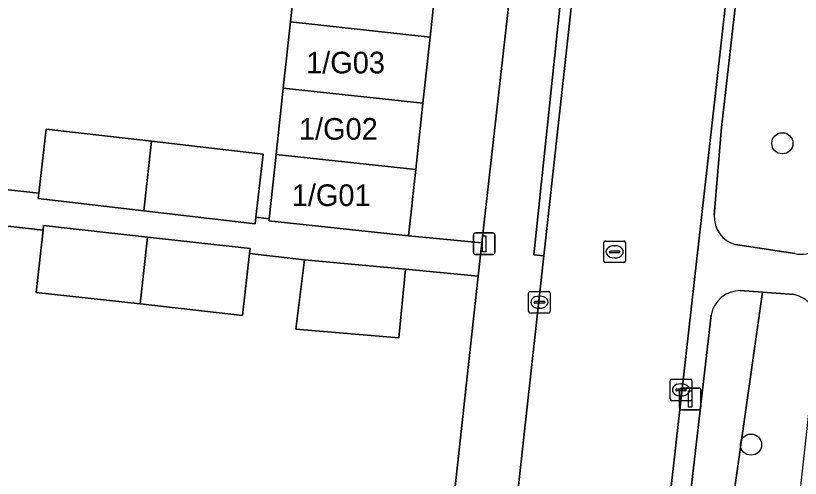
# Model space of a CAD drawing. Extents: x 162026 to 163502, y 387295 to 388169.
# Drawn here: x 162692.94 to 162729.21, y 387379.89 to 387401.28 of the extents above; entities that cross this region are included whole.
import ezdxf

# ---------------------------------------------------------------- set-up
doc = ezdxf.new("R2010")
doc.units = 0
for name, color, linetype in [('IMGEO_Boom', 7, 'Continuous'), ('IMGEO_Erf', 7, 'Continuous'), ('IMGEO_Groenvoorziening', 7, 'Continuous'), ('IMGEO_Kolk', 7, 'Continuous'), ('IMGEO_Lichtmast', 7, 'Continuous'), ('IMGEO_Pand', 7, 'Continuous'), ('IMGEO_Pand_nummerreeks', 7, 'Continuous'), ('IMGEO_Rijbaan_lokaal_open', 7, 'Continuous'), ('IMGEO_Rioolput', 7, 'Continuous'), ('IMGEO_Voetpad_open', 7, 'Continuous')]:
    doc.layers.add(name, color=color, linetype=linetype)

msp = doc.modelspace()

# ---------------------------------------------------------------- linework, layer by layer
at = {"layer": 'IMGEO_Boom'}
for centre in [(162728.384, 387395.382), (162726.935, 387381.451)]:
    msp.add_circle(centre, 0.489, dxfattribs=at)
at = {"layer": 'IMGEO_Erf'}
for points in [[(162692.045, 387393.289), (162694.006, 387393.072), (162694.352, 387396.043), (162699.22, 387395.477), (162704.381, 387394.876), (162704.042, 387391.961), (162704.654, 387391.893), (162704.976, 387394.865), (162705.308, 387397.931), (162705.639, 387400.997), (162705.974, 387404.089)], [(162711.681, 387365.136), (162714.319, 387389.235), (162710.961, 387389.556), (162710.656, 387386.395), (162705.894, 387386.789), (162706.289, 387390.002), (162703.754, 387390.287), (162703.434, 387387.426), (162698.693, 387387.954), (162693.885, 387388.49), (162694.206, 387391.362), (162691.885, 387391.623), (162691.566, 387388.763), (162686.824, 387389.291), (162682.017, 387389.827), (162682.338, 387392.698)]]:
    msp.add_lwpolyline(points, dxfattribs=at)
at = {"layer": 'IMGEO_Groenvoorziening'}
for points in [[(162732.466, 387407.983), (162726.99, 387408.542), (162725.573, 387396.105), (162725.233, 387392.054)], [(162726.223, 387390.697), (162728.955, 387390.28)], [(162725.09, 387387.439), (162723.295, 387371.861), (162724.967, 387371.688), (162725.377, 387373.826), (162727.457, 387388.503)], [(162728.925, 387388.397), (162727.457, 387388.503), (162725.377, 387373.826), (162728.564, 387373.387), (162730.037, 387386.799)], [(162727.457, 387388.503), (162726.438, 387388.576)]]:
    msp.add_lwpolyline(points, dxfattribs=at)
for centre, radius, start, end in [((162726.553, 387391.978), 1.322, 176.6878, 255.5375), ((162729.246, 387391.685), 1.435, 258.2882, 341.6411), ((162726.445, 387387.2), 1.376, 90.2862, 170.0072), ((162728.595, 387386.981), 1.454, 359.8142, 76.8732)]:
    msp.add_arc(centre, radius, start, end, dxfattribs=at)
at = {"layer": 'IMGEO_Kolk'}
for p, q in [((162716.653, 387387.609), (162716.653, 387388.461)), ((162716.728, 387388.535), (162717.58, 387388.535)), ((162717.141, 387388.315), (162717.166, 387388.315)), ((162717.654, 387388.461), (162717.654, 387387.609)), ((162716.912, 387388.029), (162716.912, 387388.041)), ((162717.35, 387387.992), (162716.952, 387387.992)), ((162716.955, 387388.078), (162717.353, 387388.078)), ((162717.396, 387388.041), (162717.396, 387388.029)), ((162717.164, 387387.755), (162717.139, 387387.755)), ((162717.58, 387387.535), (162716.728, 387387.535)), ((162723.196, 387383.555), (162723.196, 387384.407)), ((162723.271, 387384.481), (162724.123, 387384.481)), ((162724.197, 387384.407), (162724.197, 387383.555)), ((162723.455, 387383.975), (162723.455, 387383.987)), ((162723.893, 387383.938), (162723.495, 387383.938)), ((162723.498, 387384.024), (162723.896, 387384.024)), ((162723.684, 387384.261), (162723.709, 387384.261)), ((162723.939, 387383.987), (162723.939, 387383.975)), ((162723.707, 387383.701), (162723.682, 387383.701)), ((162724.123, 387383.481), (162723.271, 387383.481))]:
    msp.add_line(p, q, dxfattribs=at)
for points in [[(162716.653, 387387.609), (162716.653, 387388.461)], [(162716.728, 387388.535), (162717.58, 387388.535)], [(162717.654, 387388.461), (162717.654, 387387.609)], [(162717.58, 387387.535), (162716.728, 387387.535)], [(162723.196, 387383.555), (162723.196, 387384.407)], [(162723.271, 387384.481), (162724.123, 387384.481)], [(162724.197, 387384.407), (162724.197, 387383.555)], [(162724.123, 387383.481), (162723.271, 387383.481)]]:
    msp.add_lwpolyline(points, dxfattribs=at)
for centre, radius, start, end in [((162716.73, 387388.459), 0.0765, 91.552, 178.448), ((162716.73, 387388.459), 0.0765, 91.552, 178.448), ((162717.578, 387388.459), 0.0765, 1.552, 88.448), ((162717.578, 387388.459), 0.0765, 1.552, 88.448), ((162716.952, 387388.038), 0.0403, 85.8775, 175.7526), ((162716.949, 387388.028), 0.0366, 178.938, 274.7102), ((162717.353, 387388.035), 0.043, 264.8664, 352.4533), ((162717.357, 387388.04), 0.0386, 1.7309, 96.639), ((162716.73, 387387.611), 0.0765, 181.552, 268.448), ((162716.73, 387387.611), 0.0765, 181.552, 268.448), ((162717.578, 387387.611), 0.0765, 271.552, 358.448), ((162717.578, 387387.611), 0.0765, 271.552, 358.448), ((162723.273, 387384.405), 0.0765, 91.552, 178.448), ((162723.273, 387384.405), 0.0765, 91.552, 178.448), ((162724.121, 387384.405), 0.0765, 1.552, 88.448), ((162724.121, 387384.405), 0.0765, 1.552, 88.448), ((162723.495, 387383.984), 0.0403, 85.8775, 175.7526), ((162723.492, 387383.974), 0.0366, 178.938, 274.7102), ((162723.896, 387383.981), 0.043, 264.8664, 352.4533), ((162723.9, 387383.986), 0.0386, 1.7309, 96.639), ((162723.273, 387383.557), 0.0765, 181.552, 268.448), ((162723.273, 387383.557), 0.0765, 181.552, 268.448), ((162724.121, 387383.557), 0.0765, 271.552, 358.448), ((162724.121, 387383.557), 0.0765, 271.552, 358.448)]:
    msp.add_arc(centre, radius, start, end, dxfattribs=at)
for centre, major_axis, ratio, start_param, end_param in [((162717.14, 387388.035), (-0.387, 0.002), 0.722429, 4.712389, 7.853982), ((162717.165, 387388.035), (-0.39, 0.002), 0.717154, 1.570796, 4.712389), ((162723.683, 387383.981), (-0.387, 0.002), 0.722429, 4.712389, 7.853982), ((162723.708, 387383.981), (-0.39, 0.002), 0.717154, 1.570796, 4.712389)]:
    msp.add_ellipse(centre, major_axis=major_axis, ratio=ratio, start_param=start_param, end_param=end_param, dxfattribs=at)
at = {"layer": 'IMGEO_Lichtmast'}
for p, q in [((162714.204, 387391.236), (162714.994, 387391.236)), ((162714.994, 387391.236), (162714.204, 387391.236)), ((162714.104, 387390.336), (162714.104, 387391.136)), ((162714.104, 387391.136), (162714.104, 387390.336)), ((162715.094, 387391.136), (162715.094, 387390.336)), ((162715.094, 387390.336), (162715.094, 387391.136)), ((162714.994, 387390.236), (162714.204, 387390.236)), ((162714.204, 387390.236), (162714.994, 387390.236)), ((162723.63, 387383.162), (162723.63, 387383.962)), ((162723.63, 387383.962), (162723.63, 387383.162)), ((162723.73, 387384.062), (162724.52, 387384.062)), ((162724.52, 387384.062), (162723.73, 387384.062)), ((162724.62, 387383.962), (162724.62, 387383.162)), ((162724.62, 387383.162), (162724.62, 387383.962)), ((162724.52, 387383.062), (162723.73, 387383.062)), ((162723.73, 387383.062), (162724.52, 387383.062))]:
    msp.add_line(p, q, dxfattribs=at)
for points in [[(162714.524, 387391.111), (162714.674, 387391.111), (162714.674, 387390.361), (162714.524, 387390.361), (162714.524, 387391.111)], [(162724.05, 387383.937), (162724.2, 387383.937), (162724.2, 387383.187), (162724.05, 387383.187), (162724.05, 387383.937)]]:
    msp.add_lwpolyline(points, dxfattribs=at)
for centre, start, end in [((162714.204, 387391.136), 90, 180), ((162714.204, 387391.136), 90, 180), ((162714.994, 387391.136), 0, 90), ((162714.994, 387391.136), 360, 90), ((162714.204, 387390.336), 180, 270), ((162714.204, 387390.336), 180, 270), ((162714.994, 387390.336), 270, 0), ((162714.994, 387390.336), 270, 0), ((162723.73, 387383.962), 90, 180), ((162723.73, 387383.962), 90, 180), ((162724.52, 387383.962), 0, 90), ((162724.52, 387383.962), 360, 90), ((162723.73, 387383.162), 180, 270), ((162723.73, 387383.162), 180, 270), ((162724.52, 387383.162), 270, 0), ((162724.52, 387383.162), 270, 0)]:
    msp.add_arc(centre, 0.1, start, end, dxfattribs=at)
at = {"layer": 'IMGEO_Pand'}
for points in [[(162705.974, 387404.089), (162705.639, 387400.997), (162712.099, 387400.296), (162712.432, 387403.361), (162706.272, 387404.057)], [(162705.308, 387397.931), (162711.766, 387397.23), (162712.099, 387400.296), (162705.639, 387400.997)], [(162704.976, 387394.865), (162711.433, 387394.164), (162711.766, 387397.23), (162705.308, 387397.931)], [(162699.22, 387395.477), (162694.352, 387396.043), (162694.006, 387393.072), (162693.978, 387392.83), (162698.862, 387392.262)], [(162704.381, 387394.876), (162699.22, 387395.477), (162698.862, 387392.262), (162704.007, 387391.663), (162704.042, 387391.961)], [(162711.433, 387394.164), (162704.976, 387394.865), (162704.654, 387391.893), (162704.644, 387391.799), (162711.1, 387391.098)], [(162699.043, 387391.043), (162694.23, 387391.579), (162694.206, 387391.362), (162693.885, 387388.49), (162698.693, 387387.954)], [(162703.754, 387390.287), (162703.779, 387390.515), (162699.043, 387391.043), (162698.693, 387387.954), (162703.434, 387387.426)], [(162710.961, 387389.556), (162706.289, 387390.002), (162705.894, 387386.789), (162710.656, 387386.395)]]:
    msp.add_lwpolyline(points, close=True, dxfattribs=at)
at = {"layer": 'IMGEO_Rijbaan_lokaal_open'}
for points in [[(162716.877, 387363.648), (162716.763, 387362.675), (162721.325, 387362.148), (162721.529, 387364.025), (162721.67, 387365.582), (162722.022, 387368.707), (162733.404, 387469.756)], [(162721.635, 387428.521), (162719.509, 387410.537), (162719.387, 387409.262), (162718.929, 387404.454), (162717.361, 387390.175), (162714.856, 387367.546), (162714.829, 387367.288)]]:
    msp.add_lwpolyline(points, dxfattribs=at)
at = {"layer": 'IMGEO_Rioolput'}
for p, q in [((162720.203, 387390.865), (162721.055, 387390.865)), ((162720.128, 387389.939), (162720.128, 387390.791)), ((162720.616, 387390.645), (162720.641, 387390.645)), ((162721.129, 387390.791), (162721.129, 387389.939)), ((162720.387, 387390.359), (162720.387, 387390.371)), ((162720.825, 387390.322), (162720.427, 387390.322)), ((162720.43, 387390.408), (162720.828, 387390.408)), ((162720.871, 387390.371), (162720.871, 387390.359)), ((162721.055, 387389.865), (162720.203, 387389.865)), ((162720.639, 387390.085), (162720.614, 387390.085))]:
    msp.add_line(p, q, dxfattribs=at)
for points in [[(162720.203, 387390.865), (162721.055, 387390.865)], [(162720.128, 387389.939), (162720.128, 387390.791)], [(162721.129, 387390.791), (162721.129, 387389.939)], [(162721.055, 387389.865), (162720.203, 387389.865)]]:
    msp.add_lwpolyline(points, dxfattribs=at)
for centre, radius, start, end in [((162720.205, 387390.789), 0.0765, 91.552, 178.448), ((162720.205, 387390.789), 0.0765, 91.552, 178.448), ((162721.053, 387390.789), 0.0765, 1.552, 88.448), ((162721.053, 387390.789), 0.0765, 1.552, 88.448), ((162720.427, 387390.368), 0.0403, 85.8775, 175.7526), ((162720.424, 387390.358), 0.0366, 178.938, 274.7102), ((162720.828, 387390.365), 0.043, 264.8664, 352.4533), ((162720.832, 387390.37), 0.0386, 1.7309, 96.639), ((162720.205, 387389.941), 0.0765, 181.552, 268.448), ((162720.205, 387389.941), 0.0765, 181.552, 268.448), ((162721.053, 387389.941), 0.0765, 271.552, 358.448), ((162721.053, 387389.941), 0.0765, 271.552, 358.448)]:
    msp.add_arc(centre, radius, start, end, dxfattribs=at)
for centre, major_axis, ratio, start_param, end_param in [((162720.615, 387390.365), (-0.387, 0.002), 0.722429, 4.712389, 7.853982), ((162720.64, 387390.365), (-0.39, 0.002), 0.717154, 1.570796, 4.712389)]:
    msp.add_ellipse(centre, major_axis=major_axis, ratio=ratio, start_param=start_param, end_param=end_param, dxfattribs=at)
at = {"layer": 'IMGEO_Voetpad_open'}
for points in [[(162730.061, 387435.547), (162731.708, 387450.232), (162737.125, 387449.675), (162737.24, 387450.411), (162731.82, 387451.093), (162731.924, 387452.33), (162732.978, 387461.461), (162733.657, 387468.074), (162733.878, 387469.706), (162733.404, 387469.756), (162722.022, 387368.707), (162721.67, 387365.582), (162721.529, 387364.025), (162721.325, 387362.148), (162721.224, 387361.244), (162721.193, 387360.913), (162723.257, 387360.68)], [(162725.233, 387392.054), (162725.573, 387396.105), (162726.99, 387408.542), (162732.466, 387407.983), (162732.563, 387408.874), (162727.104, 387409.502), (162727.576, 387413.505), (162729.507, 387430.806)], [(162717.465, 387415.631), (162716.764, 387410.883), (162716.576, 387409.222), (162714.488, 387390.779), (162714.319, 387389.235), (162711.681, 387365.136)], [(162717.361, 387390.175), (162716.889, 387390.22), (162718.89, 387409.309), (162719.387, 387409.262), (162719.509, 387410.537)], [(162691.885, 387391.623), (162694.206, 387391.362), (162694.23, 387391.579), (162699.043, 387391.043), (162703.779, 387390.515), (162703.754, 387390.287), (162706.289, 387390.002), (162710.961, 387389.556), (162714.319, 387389.235), (162714.488, 387390.779), (162711.1, 387391.098), (162704.644, 387391.799), (162704.654, 387391.893), (162704.042, 387391.961), (162704.007, 387391.663), (162698.862, 387392.262), (162693.978, 387392.83), (162694.006, 387393.072), (162692.045, 387393.289)], [(162728.955, 387390.28), (162726.223, 387390.697)], [(162714.829, 387367.288), (162714.856, 387367.546), (162717.361, 387390.175)], [(162726.438, 387388.576), (162727.457, 387388.503), (162728.925, 387388.397)], [(162722.108, 387362.255), (162722.065, 387362.477), (162722.063, 387363.507), (162722.244, 387365.476), (162722.29, 387365.755), (162723.295, 387371.861), (162725.09, 387387.439)]]:
    msp.add_lwpolyline(points, dxfattribs=at)
for points in [[(162711.1, 387391.098), (162714.488, 387390.779), (162716.576, 387409.222), (162713.098, 387409.493), (162712.765, 387406.427), (162712.432, 387403.361), (162712.099, 387400.296), (162711.766, 387397.23), (162711.433, 387394.164)], [(162719.387, 387409.262), (162718.89, 387409.309), (162716.889, 387390.22), (162717.361, 387390.175), (162718.929, 387404.454)]]:
    msp.add_lwpolyline(points, close=True, dxfattribs=at)
for centre, radius, start, end in [((162726.553, 387391.978), 1.322, 176.6878, 255.5375), ((162729.246, 387391.685), 1.435, 258.2882, 341.6411), ((162726.445, 387387.2), 1.376, 90.2862, 170.0072), ((162728.595, 387386.981), 1.454, 359.8142, 76.8732)]:
    msp.add_arc(centre, radius, start, end, dxfattribs=at)

# ---------------------------------------------------------------- texts
at = {"layer": 'IMGEO_Pand_nummerreeks'}
for s, p in [('1/G03', (162706.37, 387398.614)), ('1/G02', (162706.037, 387395.548)), ('1/G01', (162705.705, 387392.482))]:
    msp.add_text(s, height=1, dxfattribs=at).set_placement(p)

doc.saveas('drawing.dxf')
